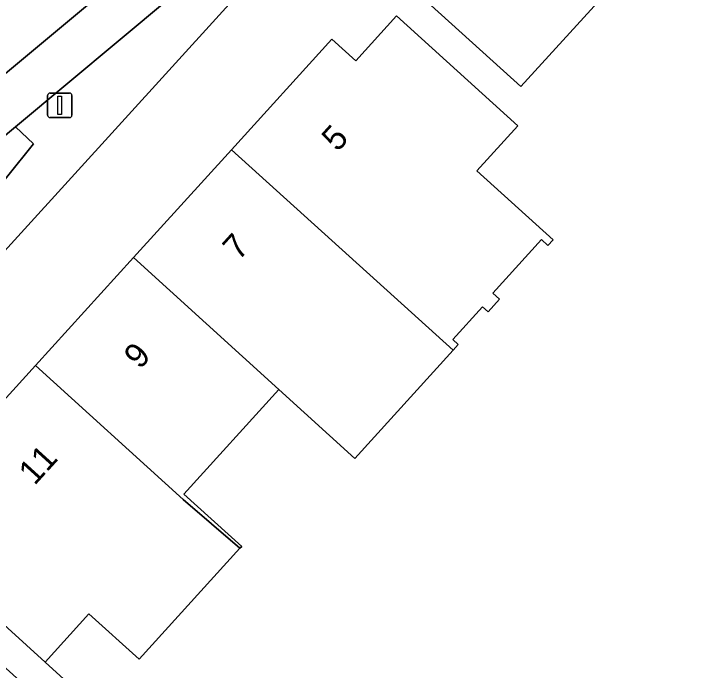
# Model space of a CAD drawing. Extents: x 161881 to 162523, y 381678 to 382381.
# Drawn here: x 162349.26 to 162376.97, y 381870.4 to 381897.16 of the extents above; entities that cross this region are included whole.
import ezdxf

# ---------------------------------------------------------------- set-up
doc = ezdxf.new("R2010")
doc.units = 0
for name, color, linetype in [('IMGEO_Erf', 7, 'Continuous'), ('IMGEO_Groenvoorziening', 7, 'Continuous'), ('IMGEO_Lichtmast', 7, 'Continuous'), ('IMGEO_Pand', 7, 'Continuous'), ('IMGEO_Pand_nummerreeks', 7, 'Continuous'), ('IMGEO_Parkeervlak_open', 7, 'Continuous'), ('IMGEO_Rijbaan_lokaal_open', 7, 'Continuous'), ('IMGEO_Voetpad_open', 7, 'Continuous')]:
    doc.layers.add(name, color=color, linetype=linetype)

msp = doc.modelspace()

# ---------------------------------------------------------------- linework, layer by layer
at = {"layer": 'IMGEO_Erf'}
for points in [[(162361.741, 381901.629), (162341.358, 381879.213)], [(162373.921, 381898.584), (162369.929, 381894.191), (162365.442, 381898.267)], [(162346.059, 381878.316), (162350.154, 381882.823), (162354.149, 381887.22), (162358.142, 381891.616), (162362.237, 381896.123), (162363.207, 381895.243), (162364.868, 381897.072), (162369.808, 381892.585), (162368.146, 381890.755), (162371.245, 381887.939), (162371.036, 381887.71), (162370.77, 381887.952), (162368.786, 381885.769), (162369.06, 381885.52), (162368.596, 381885.009), (162368.374, 381885.211), (162367.163, 381883.878), (162367.385, 381883.677), (162367.17, 381883.44), (162363.173, 381879.026), (162360.067, 381881.846), (162356.207, 381877.583), (162358.558, 381875.448), (162358.488, 381875.371), (162354.382, 381870.851), (162352.329, 381872.696), (162350.544, 381870.731), (162360.3, 381861.84)]]:
    msp.add_lwpolyline(points, dxfattribs=at)
at = {"layer": 'IMGEO_Groenvoorziening'}
msp.add_lwpolyline([(162347.971, 381889.246), (162350.082, 381891.85), (162349.335, 381892.545), (162343.505, 381887.673), (162343.074, 381888.143)], dxfattribs=at)
at = {"layer": 'IMGEO_Lichtmast'}
for p, q in [((162350.651, 381893.026), (162350.651, 381893.826)), ((162350.651, 381893.826), (162350.651, 381893.026)), ((162350.751, 381893.926), (162351.541, 381893.926)), ((162351.541, 381893.926), (162350.751, 381893.926)), ((162351.641, 381893.826), (162351.641, 381893.026)), ((162351.641, 381893.026), (162351.641, 381893.826)), ((162351.541, 381892.926), (162350.751, 381892.926)), ((162350.751, 381892.926), (162351.541, 381892.926))]:
    msp.add_line(p, q, dxfattribs=at)
msp.add_lwpolyline([(162351.071, 381893.801), (162351.221, 381893.801), (162351.221, 381893.051), (162351.071, 381893.051), (162351.071, 381893.801)], dxfattribs=at)
for centre, start, end in [((162350.751, 381893.826), 90, 180), ((162350.751, 381893.826), 90, 180), ((162351.541, 381893.826), 0, 90), ((162351.541, 381893.826), 360, 90), ((162350.751, 381893.026), 180, 270), ((162350.751, 381893.026), 180, 270), ((162351.541, 381893.026), 270, 0), ((162351.541, 381893.026), 270, 0)]:
    msp.add_arc(centre, 0.1, start, end, dxfattribs=at)
at = {"layer": 'IMGEO_Pand'}
for points in [[(162371.892, 381900.569), (162365.805, 381906.102), (162361.741, 381901.629), (162365.442, 381898.267), (162369.929, 381894.191), (162373.921, 381898.584), (162371.822, 381900.491)], [(162364.065, 381886.261), (162367.17, 381883.44), (162367.385, 381883.677), (162367.163, 381883.878), (162368.374, 381885.211), (162368.596, 381885.009), (162369.06, 381885.52), (162368.786, 381885.769), (162370.77, 381887.952), (162371.036, 381887.71), (162371.245, 381887.939), (162368.146, 381890.755), (162369.808, 381892.585), (162364.868, 381897.072), (162363.207, 381895.243), (162362.237, 381896.123), (162358.142, 381891.616)], [(162358.142, 381891.616), (162354.149, 381887.22), (162360.067, 381881.846), (162363.173, 381879.026), (162367.17, 381883.44), (162364.065, 381886.261)], [(162354.149, 381887.22), (162350.154, 381882.823), (162356.173, 381877.357), (162358.488, 381875.371), (162358.558, 381875.448), (162356.207, 381877.583), (162360.067, 381881.846)], [(162358.488, 381875.371), (162356.173, 381877.357), (162350.154, 381882.823), (162346.059, 381878.316), (162346.296, 381878.101), (162347.04, 381877.433), (162345.341, 381875.564), (162348.249, 381872.815), (162350.544, 381870.731), (162352.329, 381872.696), (162354.382, 381870.851)]]:
    msp.add_lwpolyline(points, close=True, dxfattribs=at)
at = {"layer": 'IMGEO_Parkeervlak_open'}
for points in [[(162354.961, 381899.766), (162341.523, 381888.554)], [(162343.074, 381888.143), (162343.505, 381887.673), (162349.335, 381892.545), (162355.663, 381897.834)]]:
    msp.add_lwpolyline(points, dxfattribs=at)
at = {"layer": 'IMGEO_Rijbaan_lokaal_open'}
msp.add_lwpolyline([(162332.821, 381881.145), (162333.045, 381881.362), (162338.101, 381885.656), (162338.152, 381885.699), (162341.523, 381888.554), (162354.961, 381899.766)], dxfattribs=at)
at = {"layer": 'IMGEO_Voetpad_open'}
for points in [[(162340.416, 381878.177), (162341.358, 381879.213), (162361.741, 381901.629), (162365.805, 381906.102), (162368.679, 381909.266), (162367.357, 381910.439), (162360.479, 381902.81), (162359.367, 381903.893), (162359.203, 381903.711), (162359.546, 381903.348), (162356.298, 381900.28), (162355.955, 381900.643), (162354.961, 381899.766)], [(162354.947, 381898.752), (162355.663, 381897.834), (162349.335, 381892.545), (162350.082, 381891.85), (162347.971, 381889.246), (162341.733, 381882.383), (162338.101, 381885.656), (162333.045, 381881.362), (162332.821, 381881.145), (162337.02, 381877.264), (162327.942, 381867.176), (162325.146, 381864.385), (162324.203, 381865.309), (162323.422, 381864.435), (162320.231, 381860.917), (162320.6, 381860.581), (162318.083, 381857.819), (162317.714, 381858.155)]]:
    msp.add_lwpolyline(points, dxfattribs=at)
msp.add_lwpolyline([(162350.544, 381870.731), (162348.249, 381872.815), (162345.341, 381875.564), (162341.358, 381879.213), (162340.416, 381878.177), (162346.556, 381872.633), (162359.495, 381860.949), (162364.887, 381856.08), (162377.479, 381866.261), (162376.709, 381867.214), (162374.485, 381865.419), (162371.811, 381863.261), (162368.889, 381860.901), (162364.905, 381857.683), (162364.011, 381858.49), (162360.3, 381861.84)], close=True, dxfattribs=at)

# ---------------------------------------------------------------- texts
at = {"layer": 'IMGEO_Pand_nummerreeks'}
for s, rotation, p in [('5', 47.7443, (162362.466, 381891.497)), ('7', 47.7446, (162358.438, 381887.064)), ('9', 47.7443, (162354.41, 381882.631)), ('11', 47.7446, (162350.117, 381877.905))]:
    msp.add_text(s, height=1, rotation=rotation, dxfattribs=at).set_placement(p)

doc.saveas('drawing.dxf')
